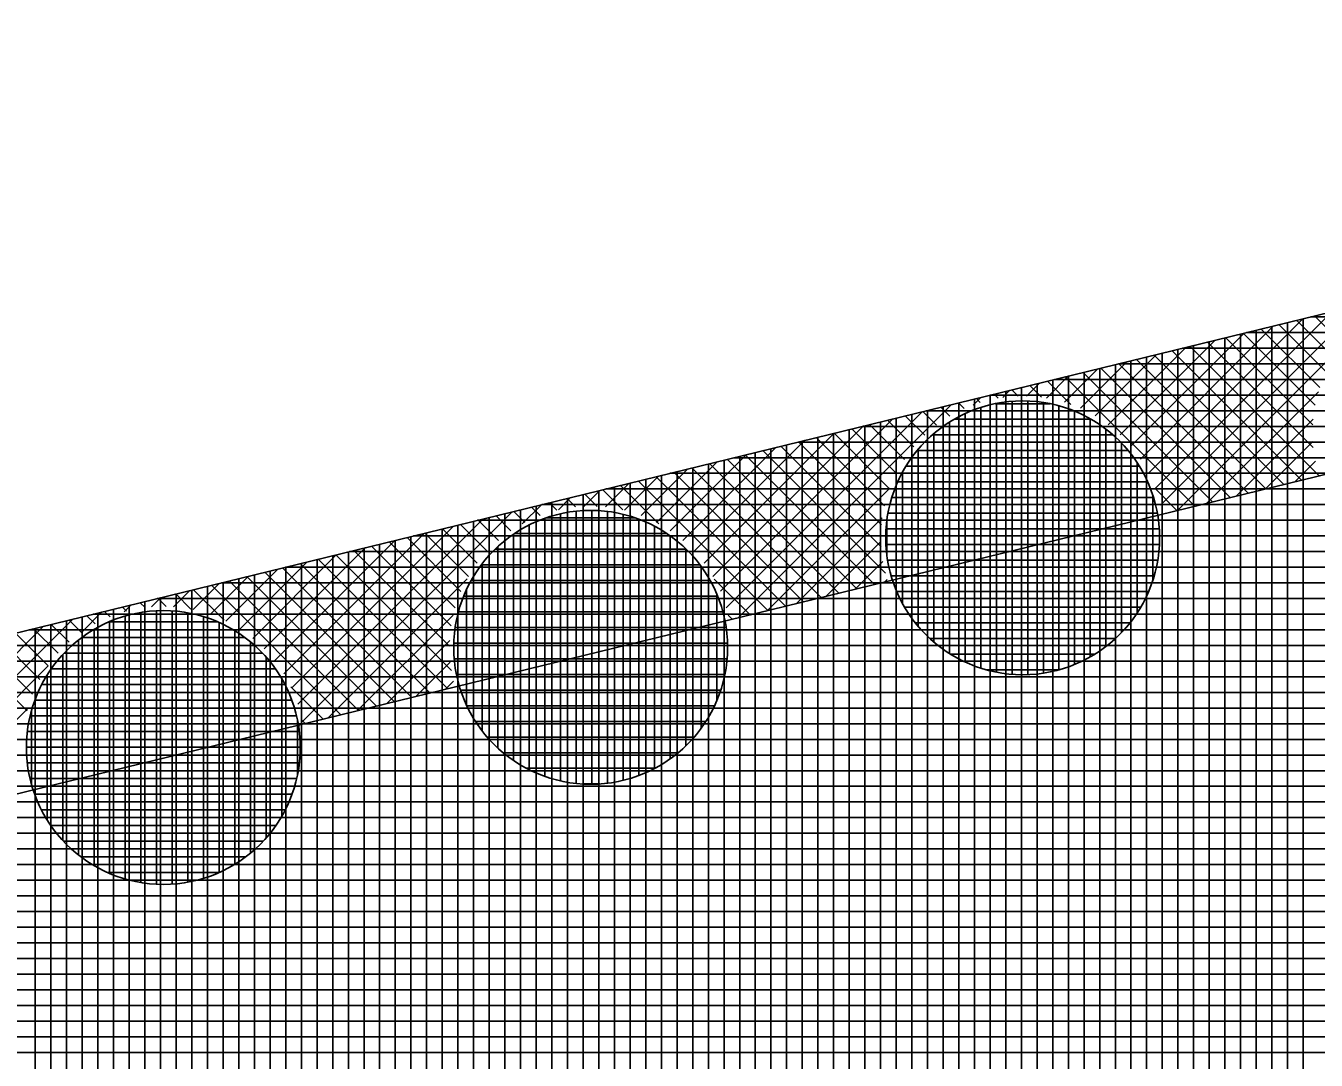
# Model space of a CAD drawing. Extents: x -565346 to -564154, y -1097386 to -1095620.
# Drawn here: x -564442.99 to -564426.5, y -1095680.28 to -1095667.06 of the extents above; entities that cross this region are included whole.
import ezdxf

# ---------------------------------------------------------------- set-up
doc = ezdxf.new("R2010")
doc.units = 0
for name, color, linetype in [('Vrstva 13', 7, 'Continuous'), ('Vrstva 41', 7, 'Continuous'), ('Vrstva 42', 7, 'Continuous'), ('Vrstva 43', 7, 'Continuous'), ('Vrstva 44', 7, 'Continuous')]:
    doc.layers.add(name, color=color, linetype=linetype)

msp = doc.modelspace()

# ---------------------------------------------------------------- linework, layer by layer
at = {"layer": 'Vrstva 13'}
msp.add_line((-564454.33, -1095677.56), (-564394.52, -1095662.95), dxfattribs=at)
at = {"layer": 'Vrstva 41'}
for p, q in [((-564428.491, -1095673.187), (-564425.925, -1095670.621)), ((-564428.557, -1095672.971), (-564426.299, -1095670.713)), ((-564426.161, -1095671.134), (-564426.527, -1095670.768)), ((-564428.749, -1095672.597), (-564427.047, -1095670.896)), ((-564428.644, -1095672.775), (-564426.673, -1095670.804)), ((-564426.459, -1095671.685), (-564427.209, -1095670.935)), ((-564426.378, -1095671.483), (-564426.982, -1095670.879)), ((-564426.278, -1095671.3), (-564426.754, -1095670.824)), ((-564429.007, -1095672.289), (-564427.796, -1095671.078)), ((-564428.87, -1095672.435), (-564427.422, -1095670.987)), ((-564426.541, -1095672.452), (-564427.891, -1095671.102)), ((-564426.547, -1095672.162), (-564427.663, -1095671.046)), ((-564426.517, -1095671.91), (-564427.436, -1095670.991)), ((-564429.328, -1095672.045), (-564428.544, -1095671.261)), ((-564429.16, -1095672.16), (-564428.17, -1095671.17)), ((-564426.919, -1095672.922), (-564428.573, -1095671.268)), ((-564426.692, -1095672.866), (-564428.345, -1095671.213)), ((-564428.273, -1095673.253), (-564426.187, -1095671.167)), ((-564426.464, -1095672.811), (-564428.118, -1095671.157)), ((-564429.721, -1095671.872), (-564429.293, -1095671.444)), ((-564429.514, -1095671.948), (-564428.919, -1095671.353)), ((-564427.601, -1095673.088), (-564429.255, -1095671.435)), ((-564427.374, -1095673.033), (-564429.027, -1095671.379)), ((-564427.146, -1095672.977), (-564428.8, -1095671.324)), ((-564429.95, -1095671.818), (-564429.667, -1095671.536)), ((-564429.638, -1095671.9), (-564429.937, -1095671.601)), ((-564428.056, -1095673.2), (-564429.709, -1095671.546)), ((-564427.828, -1095673.144), (-564429.482, -1095671.49)), ((-564430.567, -1095671.82), (-564430.619, -1095671.768)), ((-564430.508, -1095671.81), (-564430.416, -1095671.718)), ((-564430.311, -1095671.793), (-564430.391, -1095671.712)), ((-564430.207, -1095671.792), (-564430.041, -1095671.627)), ((-564430.013, -1095671.808), (-564430.164, -1095671.657)), ((-564427.899, -1095673.161), (-564426.474, -1095671.737)), ((-564433.887, -1095674.624), (-564431.164, -1095671.901)), ((-564431.186, -1095672.049), (-564431.301, -1095671.935)), ((-564431.001, -1095671.951), (-564431.073, -1095671.879)), ((-564430.887, -1095671.907), (-564430.79, -1095671.81)), ((-564430.796, -1095671.874), (-564430.846, -1095671.823)), ((-564434.117, -1095674.288), (-564431.913, -1095672.084)), ((-564434.042, -1095674.497), (-564431.539, -1095671.993)), ((-564431.643, -1095672.441), (-564431.982, -1095672.101)), ((-564431.506, -1095672.294), (-564431.755, -1095672.046)), ((-564431.354, -1095672.164), (-564431.528, -1095671.99)), ((-564427.524, -1095673.07), (-564426.543, -1095672.089)), ((-564434.324, -1095673.929), (-564432.661, -1095672.267)), ((-564434.211, -1095674.099), (-564432.287, -1095672.175)), ((-564431.954, -1095672.978), (-564432.664, -1095672.268)), ((-564431.868, -1095672.781), (-564432.437, -1095672.212)), ((-564431.763, -1095672.603), (-564432.21, -1095672.157)), ((-564434.453, -1095673.775), (-564433.036, -1095672.358)), ((-564432.062, -1095673.719), (-564433.346, -1095672.434)), ((-564432.059, -1095673.438), (-564433.119, -1095672.379)), ((-564432.02, -1095673.195), (-564432.892, -1095672.323)), ((-564427.15, -1095672.978), (-564426.546, -1095672.374)), ((-564434.757, -1095673.514), (-564433.784, -1095672.541)), ((-564434.597, -1095673.637), (-564433.41, -1095672.45)), ((-564432.375, -1095674.255), (-564434.028, -1095672.601)), ((-564432.147, -1095674.199), (-564433.801, -1095672.545)), ((-564432.008, -1095674.055), (-564433.574, -1095672.49)), ((-564435.128, -1095673.32), (-564434.533, -1095672.724)), ((-564434.934, -1095673.408), (-564434.158, -1095672.633)), ((-564433.056, -1095674.421), (-564434.71, -1095672.767)), ((-564432.829, -1095674.366), (-564434.483, -1095672.712)), ((-564432.602, -1095674.31), (-564434.256, -1095672.656)), ((-564426.776, -1095672.887), (-564426.513, -1095672.624)), ((-564435.583, -1095673.208), (-564435.281, -1095672.907)), ((-564435.343, -1095673.252), (-564434.907, -1095672.815)), ((-564433.511, -1095674.532), (-564435.165, -1095672.878)), ((-564433.284, -1095674.477), (-564434.938, -1095672.823)), ((-564436.187, -1095673.247), (-564436.03, -1095673.09)), ((-564435.86, -1095673.203), (-564435.655, -1095672.998)), ((-564435.689, -1095673.202), (-564435.847, -1095673.045)), ((-564435.362, -1095673.247), (-564435.62, -1095672.99)), ((-564434.902, -1095673.424), (-564435.392, -1095672.934)), ((-564433.513, -1095674.533), (-564431.951, -1095672.971)), ((-564428.283, -1095673.255), (-564428.55, -1095672.988)), ((-564436.648, -1095673.425), (-564436.404, -1095673.181)), ((-564436.42, -1095673.32), (-564436.529, -1095673.212)), ((-564436.205, -1095673.252), (-564436.301, -1095673.156)), ((-564435.966, -1095673.209), (-564436.074, -1095673.101)), ((-564439.516, -1095675.728), (-564437.153, -1095673.364)), ((-564439.461, -1095675.955), (-564436.778, -1095673.273)), ((-564436.952, -1095673.637), (-564437.211, -1095673.378)), ((-564436.792, -1095673.514), (-564436.983, -1095673.323)), ((-564436.615, -1095673.408), (-564436.756, -1095673.267)), ((-564433.139, -1095674.441), (-564432.048, -1095673.35)), ((-564439.696, -1095675.342), (-564437.901, -1095673.547)), ((-564439.597, -1095675.526), (-564437.527, -1095673.455)), ((-564437.337, -1095674.1), (-564437.893, -1095673.545)), ((-564437.225, -1095673.93), (-564437.665, -1095673.489)), ((-564437.096, -1095673.776), (-564437.438, -1095673.434)), ((-564439.944, -1095675.024), (-564438.65, -1095673.73)), ((-564439.812, -1095675.175), (-564438.275, -1095673.638)), ((-564437.557, -1095674.729), (-564438.575, -1095673.711)), ((-564437.506, -1095674.497), (-564438.347, -1095673.656)), ((-564437.432, -1095674.289), (-564438.12, -1095673.6)), ((-564432.764, -1095674.35), (-564432.066, -1095673.651)), ((-564440.256, -1095674.77), (-564439.398, -1095673.913)), ((-564440.092, -1095674.889), (-564439.024, -1095673.821)), ((-564437.603, -1095675.532), (-564439.257, -1095673.878)), ((-564437.554, -1095675.298), (-564439.029, -1095673.822)), ((-564437.579, -1095674.99), (-564438.802, -1095673.767)), ((-564432.39, -1095674.258), (-564432.04, -1095673.908)), ((-564440.436, -1095674.668), (-564439.772, -1095674.004)), ((-564438.285, -1095675.698), (-564439.939, -1095674.045)), ((-564438.057, -1095675.643), (-564439.711, -1095673.989)), ((-564437.83, -1095675.587), (-564439.484, -1095673.933)), ((-564440.854, -1095674.519), (-564440.521, -1095674.187)), ((-564440.634, -1095674.583), (-564440.147, -1095674.095)), ((-564438.967, -1095675.865), (-564440.62, -1095674.211)), ((-564438.739, -1095675.81), (-564440.393, -1095674.156)), ((-564438.512, -1095675.754), (-564440.166, -1095674.1)), ((-564439.127, -1095675.904), (-564437.353, -1095674.13)), ((-564433.738, -1095674.588), (-564434.194, -1095674.132)), ((-564432.016, -1095674.167), (-564431.986, -1095674.137)), ((-564441.387, -1095674.487), (-564441.269, -1095674.37)), ((-564441.199, -1095674.481), (-564441.302, -1095674.378)), ((-564441.103, -1095674.486), (-564440.895, -1095674.278)), ((-564440.883, -1095674.514), (-564441.075, -1095674.322)), ((-564440.458, -1095674.656), (-564440.848, -1095674.267)), ((-564442.279, -1095674.814), (-564442.018, -1095674.552)), ((-564441.914, -1095674.614), (-564441.984, -1095674.544)), ((-564441.703, -1095674.543), (-564441.757, -1095674.489)), ((-564441.734, -1095674.552), (-564441.644, -1095674.461)), ((-564441.467, -1095674.496), (-564441.53, -1095674.433)), ((-564445.104, -1095677.073), (-564442.767, -1095674.735)), ((-564445.042, -1095677.294), (-564442.392, -1095674.644)), ((-564442.438, -1095674.939), (-564442.666, -1095674.711)), ((-564442.28, -1095674.814), (-564442.439, -1095674.655)), ((-564442.106, -1095674.705), (-564442.212, -1095674.6)), ((-564438.753, -1095675.813), (-564437.531, -1095674.591)), ((-564433.966, -1095674.643), (-564434.017, -1095674.592)), ((-564442.813, -1095675.413), (-564443.348, -1095674.877)), ((-564442.704, -1095675.239), (-564443.121, -1095674.822)), ((-564442.58, -1095675.08), (-564442.894, -1095674.766)), ((-564442.975, -1095675.816), (-564443.803, -1095674.989)), ((-564442.904, -1095675.604), (-564443.576, -1095674.933)), ((-564438.379, -1095675.721), (-564437.575, -1095674.918)), ((-564444.741, -1095677.276), (-564442.704, -1095675.239)), ((-564438.004, -1095675.63), (-564437.57, -1095675.195)), ((-564439.194, -1095675.921), (-564439.606, -1095675.508)), ((-564437.63, -1095675.539), (-564437.526, -1095675.435)), ((-564444.367, -1095677.184), (-564442.966, -1095675.784)), ((-564439.421, -1095675.976), (-564439.464, -1095675.933))]:
    msp.add_line(p, q, dxfattribs=at)
at = {"layer": 'Vrstva 42'}
msp.add_lwpolyline([(-564707.989, -1095755.399), (-564707.577, -1095757.356), (-564692.663, -1095754.203), (-564630.833, -1095733.073), (-564590.007, -1095716.981), (-564573.006, -1095706.742), (-564516.181, -1095692.846), (-564453.911, -1095679.516), (-564393.952, -1095664.868), (-564326.83, -1095645.13), (-564326.21, -1095642.73), (-564394.52, -1095662.95), (-564454.33, -1095677.56), (-564516.6, -1095690.89), (-564574.04, -1095705.03), (-564590.74, -1095715.12), (-564631.48, -1095731.18), (-564693.31, -1095752.31)], close=True, dxfattribs=at)
at = {"layer": 'Vrstva 43'}
for p, q in [((-564355.444, -1095670.78), (-564426.574, -1095670.78)), ((-564427.27, -1095670.95), (-564427.27, -1095689.958)), ((-564427.07, -1095670.901), (-564427.07, -1095689.906)), ((-564426.87, -1095670.852), (-564426.87, -1095689.853)), ((-564426.67, -1095670.803), (-564426.67, -1095689.801)), ((-564427.87, -1095671.097), (-564427.87, -1095690.115)), ((-564427.67, -1095671.048), (-564427.67, -1095690.063)), ((-564427.47, -1095670.999), (-564427.47, -1095690.01)), ((-564356.046, -1095670.98), (-564427.393, -1095670.98)), ((-564428.47, -1095671.243), (-564428.47, -1095690.272)), ((-564428.27, -1095671.194), (-564428.27, -1095690.22)), ((-564356.647, -1095671.18), (-564428.212, -1095671.18)), ((-564428.07, -1095671.145), (-564428.07, -1095690.167)), ((-564429.27, -1095671.439), (-564429.27, -1095690.481)), ((-564429.07, -1095671.39), (-564429.07, -1095690.429)), ((-564357.249, -1095671.38), (-564429.03, -1095671.38)), ((-564428.87, -1095671.341), (-564428.87, -1095690.377)), ((-564428.67, -1095671.292), (-564428.67, -1095690.324)), ((-564429.87, -1095671.585), (-564429.87, -1095690.638)), ((-564357.851, -1095671.58), (-564429.849, -1095671.58)), ((-564429.67, -1095671.536), (-564429.67, -1095690.586)), ((-564429.47, -1095671.487), (-564429.47, -1095690.533)), ((-564430.47, -1095671.732), (-564430.47, -1095690.795)), ((-564430.27, -1095671.683), (-564430.27, -1095690.743)), ((-564430.07, -1095671.634), (-564430.07, -1095690.69)), ((-564431.27, -1095671.927), (-564431.27, -1095691.004)), ((-564431.07, -1095671.878), (-564431.07, -1095690.952)), ((-564430.87, -1095671.829), (-564430.87, -1095690.9)), ((-564430.67, -1095671.78), (-564430.67, -1095690.847)), ((-564358.453, -1095671.78), (-564430.668, -1095671.78)), ((-564431.87, -1095672.074), (-564431.87, -1095691.161)), ((-564431.67, -1095672.025), (-564431.67, -1095691.109)), ((-564359.054, -1095671.98), (-564431.487, -1095671.98)), ((-564431.47, -1095671.976), (-564431.47, -1095691.056)), ((-564432.67, -1095672.269), (-564432.67, -1095691.37)), ((-564432.47, -1095672.22), (-564432.47, -1095691.318)), ((-564359.656, -1095672.18), (-564432.306, -1095672.18)), ((-564432.27, -1095672.171), (-564432.27, -1095691.266)), ((-564432.07, -1095672.122), (-564432.07, -1095691.213)), ((-564433.27, -1095672.416), (-564433.27, -1095691.527)), ((-564360.258, -1095672.38), (-564433.124, -1095672.38)), ((-564433.07, -1095672.367), (-564433.07, -1095691.475)), ((-564432.87, -1095672.318), (-564432.87, -1095691.423)), ((-564360.86, -1095672.58), (-564433.943, -1095672.58)), ((-564433.87, -1095672.562), (-564433.87, -1095691.684)), ((-564433.67, -1095672.513), (-564433.67, -1095691.632)), ((-564433.47, -1095672.464), (-564433.47, -1095691.579)), ((-564434.67, -1095672.758), (-564434.67, -1095691.893)), ((-564434.47, -1095672.709), (-564434.47, -1095691.841)), ((-564434.27, -1095672.66), (-564434.27, -1095691.789)), ((-564434.07, -1095672.611), (-564434.07, -1095691.736)), ((-564435.27, -1095672.904), (-564435.27, -1095692.05)), ((-564435.07, -1095672.855), (-564435.07, -1095691.998)), ((-564434.87, -1095672.806), (-564434.87, -1095691.946)), ((-564361.584, -1095672.78), (-564434.762, -1095672.78)), ((-564435.87, -1095673.051), (-564435.87, -1095692.207)), ((-564435.67, -1095673.002), (-564435.67, -1095692.155)), ((-564362.348, -1095672.98), (-564435.581, -1095672.98)), ((-564435.47, -1095672.953), (-564435.47, -1095692.103)), ((-564436.67, -1095673.246), (-564436.67, -1095692.416)), ((-564436.47, -1095673.197), (-564436.47, -1095692.364)), ((-564363.113, -1095673.18), (-564436.399, -1095673.18)), ((-564436.27, -1095673.148), (-564436.27, -1095692.312)), ((-564436.07, -1095673.1), (-564436.07, -1095692.259)), ((-564437.27, -1095673.393), (-564437.27, -1095692.573)), ((-564363.878, -1095673.38), (-564437.218, -1095673.38)), ((-564437.07, -1095673.344), (-564437.07, -1095692.521)), ((-564436.87, -1095673.295), (-564436.87, -1095692.469)), ((-564438.07, -1095673.588), (-564438.07, -1095692.782)), ((-564364.643, -1095673.58), (-564438.037, -1095673.58)), ((-564437.87, -1095673.539), (-564437.87, -1095692.73)), ((-564437.67, -1095673.49), (-564437.67, -1095692.678)), ((-564437.47, -1095673.442), (-564437.47, -1095692.626)), ((-564438.67, -1095673.735), (-564438.67, -1095692.939)), ((-564438.47, -1095673.686), (-564438.47, -1095692.887)), ((-564438.27, -1095673.637), (-564438.27, -1095692.835)), ((-564439.27, -1095673.881), (-564439.27, -1095693.096)), ((-564439.07, -1095673.832), (-564439.07, -1095693.044)), ((-564438.87, -1095673.784), (-564438.87, -1095692.992)), ((-564365.407, -1095673.78), (-564438.856, -1095673.78)), ((-564440.07, -1095674.077), (-564440.07, -1095693.305)), ((-564439.87, -1095674.028), (-564439.87, -1095693.253)), ((-564366.172, -1095673.98), (-564439.674, -1095673.98)), ((-564439.67, -1095673.979), (-564439.67, -1095693.201)), ((-564439.47, -1095673.93), (-564439.47, -1095693.149)), ((-564440.67, -1095674.223), (-564440.67, -1095693.462)), ((-564366.937, -1095674.18), (-564440.493, -1095674.18)), ((-564440.47, -1095674.174), (-564440.47, -1095693.41)), ((-564440.27, -1095674.126), (-564440.27, -1095693.358)), ((-564367.702, -1095674.38), (-564441.312, -1095674.38)), ((-564441.27, -1095674.37), (-564441.27, -1095693.619)), ((-564441.07, -1095674.321), (-564441.07, -1095693.567)), ((-564440.87, -1095674.272), (-564440.87, -1095693.515)), ((-564368.467, -1095674.58), (-564442.131, -1095674.58)), ((-564442.07, -1095674.565), (-564442.07, -1095693.829)), ((-564441.87, -1095674.516), (-564441.87, -1095693.776)), ((-564441.67, -1095674.467), (-564441.67, -1095693.724)), ((-564441.47, -1095674.419), (-564441.47, -1095693.672)), ((-564442.67, -1095674.712), (-564442.67, -1095693.985)), ((-564442.47, -1095674.663), (-564442.47, -1095693.933)), ((-564442.27, -1095674.614), (-564442.27, -1095693.881)), ((-564369.231, -1095674.78), (-564442.949, -1095674.78)), ((-564442.87, -1095674.761), (-564442.87, -1095694.038)), ((-564369.996, -1095674.98), (-564443.768, -1095674.98)), ((-564370.761, -1095675.18), (-564444.587, -1095675.18)), ((-564371.526, -1095675.38), (-564445.406, -1095675.38)), ((-564372.29, -1095675.58), (-564446.224, -1095675.58)), ((-564373.055, -1095675.78), (-564447.043, -1095675.78)), ((-564373.82, -1095675.98), (-564447.862, -1095675.98)), ((-564374.585, -1095676.18), (-564448.681, -1095676.18)), ((-564375.349, -1095676.38), (-564449.499, -1095676.38)), ((-564376.114, -1095676.58), (-564450.318, -1095676.58)), ((-564376.879, -1095676.78), (-564451.137, -1095676.78)), ((-564377.644, -1095676.98), (-564451.956, -1095676.98)), ((-564378.409, -1095677.18), (-564452.774, -1095677.18)), ((-564379.173, -1095677.38), (-564453.593, -1095677.38)), ((-564379.938, -1095677.58), (-564454.423, -1095677.58)), ((-564380.703, -1095677.78), (-564455.358, -1095677.78)), ((-564381.468, -1095677.98), (-564456.292, -1095677.98)), ((-564382.232, -1095678.18), (-564457.226, -1095678.18)), ((-564382.997, -1095678.38), (-564458.161, -1095678.38)), ((-564383.762, -1095678.58), (-564459.095, -1095678.58)), ((-564384.527, -1095678.78), (-564460.029, -1095678.78)), ((-564385.291, -1095678.98), (-564460.963, -1095678.98)), ((-564386.056, -1095679.18), (-564461.898, -1095679.18)), ((-564386.821, -1095679.38), (-564462.832, -1095679.38)), ((-564387.586, -1095679.58), (-564463.766, -1095679.58)), ((-564388.351, -1095679.78), (-564464.701, -1095679.78)), ((-564389.115, -1095679.98), (-564465.635, -1095679.98)), ((-564389.88, -1095680.18), (-564466.569, -1095680.18))]:
    msp.add_line(p, q, dxfattribs=at)
msp.add_lwpolyline([(-564584.17, -1095730.99), (-564361.01, -1095672.63), (-564329.81, -1095662.26), (-564326.21, -1095642.73), (-564394.52, -1095662.95), (-564454.33, -1095677.56), (-564516.6, -1095690.89), (-564574.04, -1095705.03), (-564590.74, -1095715.12), (-564631.48, -1095731.18), (-564693.31, -1095752.31), (-564772.2, -1095768.91), (-564879.81, -1095788.15), (-565039.47, -1095811.86), (-565040.85, -1095849.94), (-565025.81, -1095848.33), (-565025.24, -1095824.91), (-564877.52, -1095802.97), (-564694, -1095767.75), (-564603.8, -1095739.23), (-564594.74, -1095734.52)], close=True, dxfattribs=at)
at = {"layer": 'Vrstva 44'}
for p, q in [((-564430.79, -1095671.94), (-564430.79, -1095675.268)), ((-564429.902, -1095671.89), (-564430.6, -1095671.89)), ((-564430.59, -1095671.888), (-564430.59, -1095675.32)), ((-564430.39, -1095671.86), (-564430.39, -1095675.347)), ((-564430.19, -1095671.857), (-564430.19, -1095675.351)), ((-564429.99, -1095671.876), (-564429.99, -1095675.333)), ((-564429.79, -1095671.919), (-564429.79, -1095675.291)), ((-564429.38, -1095672.09), (-564431.128, -1095672.09)), ((-564430.99, -1095672.018), (-564430.99, -1095675.19)), ((-564429.59, -1095671.986), (-564429.59, -1095675.221)), ((-564429.39, -1095672.084), (-564429.39, -1095675.124)), ((-564431.19, -1095672.126), (-564431.19, -1095675.082)), ((-564429.19, -1095672.217), (-564429.19, -1095674.992)), ((-564429.101, -1095672.29), (-564431.407, -1095672.29)), ((-564431.39, -1095672.275), (-564431.39, -1095674.933)), ((-564428.99, -1095672.396), (-564428.99, -1095674.812)), ((-564428.905, -1095672.49), (-564431.601, -1095672.49)), ((-564431.59, -1095672.476), (-564431.59, -1095674.734)), ((-564428.764, -1095672.69), (-564431.745, -1095672.69)), ((-564428.79, -1095672.648), (-564428.79, -1095674.559)), ((-564428.657, -1095672.89), (-564431.851, -1095672.89)), ((-564431.79, -1095672.769), (-564431.79, -1095674.44)), ((-564428.582, -1095673.09), (-564431.925, -1095673.09)), ((-564428.59, -1095673.063), (-564428.59, -1095674.139)), ((-564435.76, -1095673.255), (-564435.76, -1095676.752)), ((-564436.36, -1095673.357), (-564436.36, -1095676.651)), ((-564435.208, -1095673.35), (-564436.34, -1095673.35)), ((-564436.16, -1095673.299), (-564436.16, -1095676.711)), ((-564435.96, -1095673.265), (-564435.96, -1095676.743)), ((-564435.56, -1095673.268), (-564435.56, -1095676.739)), ((-564435.36, -1095673.306), (-564435.36, -1095676.703)), ((-564435.16, -1095673.367), (-564435.16, -1095676.642)), ((-564431.99, -1095673.396), (-564431.99, -1095673.819)), ((-564428.535, -1095673.29), (-564431.974, -1095673.29)), ((-564436.76, -1095673.56), (-564436.76, -1095676.448)), ((-564434.801, -1095673.55), (-564436.745, -1095673.55)), ((-564436.56, -1095673.441), (-564436.56, -1095676.567)), ((-564434.96, -1095673.456), (-564434.96, -1095676.551)), ((-564434.76, -1095673.58), (-564434.76, -1095676.428)), ((-564428.51, -1095673.49), (-564432, -1095673.49)), ((-564434.554, -1095673.75), (-564436.993, -1095673.75)), ((-564436.96, -1095673.718), (-564436.96, -1095676.289)), ((-564434.56, -1095673.745), (-564434.56, -1095676.262)), ((-564428.508, -1095673.69), (-564432.001, -1095673.69)), ((-564428.528, -1095673.89), (-564431.979, -1095673.89)), ((-564434.38, -1095673.95), (-564437.17, -1095673.95)), ((-564437.16, -1095673.938), (-564437.16, -1095676.069)), ((-564434.36, -1095673.976), (-564434.36, -1095676.033)), ((-564434.247, -1095674.15), (-564437.3, -1095674.15)), ((-564428.574, -1095674.09), (-564431.933, -1095674.09)), ((-564434.153, -1095674.35), (-564437.395, -1095674.35)), ((-564437.36, -1095674.264), (-564437.36, -1095675.742)), ((-564434.16, -1095674.331), (-564434.16, -1095675.675)), ((-564428.646, -1095674.29), (-564431.863, -1095674.29)), ((-564441.52, -1095674.558), (-564441.52, -1095678.009)), ((-564441.32, -1095674.538), (-564441.32, -1095678.031)), ((-564441.12, -1095674.54), (-564441.12, -1095678.03)), ((-564440.92, -1095674.564), (-564440.92, -1095678.004)), ((-564434.086, -1095674.55), (-564437.463, -1095674.55)), ((-564428.746, -1095674.49), (-564431.762, -1095674.49)), ((-564440.537, -1095674.68), (-564441.929, -1095674.68)), ((-564441.92, -1095674.676), (-564441.92, -1095677.893)), ((-564441.72, -1095674.603), (-564441.72, -1095677.965)), ((-564440.72, -1095674.611), (-564440.72, -1095677.955)), ((-564440.52, -1095674.688), (-564440.52, -1095677.88)), ((-564428.884, -1095674.69), (-564431.624, -1095674.69)), ((-564440.193, -1095674.88), (-564442.277, -1095674.88)), ((-564442.12, -1095674.777), (-564442.12, -1095677.791)), ((-564440.32, -1095674.794), (-564440.32, -1095677.776)), ((-564434.044, -1095674.75), (-564437.505, -1095674.75)), ((-564429.068, -1095674.89), (-564431.439, -1095674.89)), ((-564442.32, -1095674.913), (-564442.32, -1095677.656)), ((-564440.12, -1095674.935), (-564440.12, -1095677.631)), ((-564434.025, -1095674.95), (-564437.522, -1095674.95)), ((-564442.52, -1095675.099), (-564442.52, -1095677.468)), ((-564439.967, -1095675.08), (-564442.502, -1095675.08)), ((-564439.92, -1095675.131), (-564439.92, -1095677.438)), ((-564434.031, -1095675.15), (-564437.516, -1095675.15)), ((-564429.331, -1095675.09), (-564431.176, -1095675.09)), ((-564442.72, -1095675.362), (-564442.72, -1095677.205)), ((-564439.802, -1095675.28), (-564442.666, -1095675.28)), ((-564434.061, -1095675.35), (-564437.488, -1095675.35)), ((-564429.788, -1095675.29), (-564430.72, -1095675.29)), ((-564439.682, -1095675.48), (-564442.786, -1095675.48)), ((-564439.72, -1095675.409), (-564439.72, -1095677.158)), ((-564434.114, -1095675.55), (-564437.436, -1095675.55)), ((-564439.594, -1095675.68), (-564442.876, -1095675.68)), ((-564439.533, -1095675.88), (-564442.936, -1095675.88)), ((-564442.92, -1095675.82), (-564442.92, -1095676.747)), ((-564434.192, -1095675.75), (-564437.356, -1095675.75)), ((-564439.52, -1095675.938), (-564439.52, -1095676.627)), ((-564434.304, -1095675.95), (-564437.244, -1095675.95)), ((-564439.497, -1095676.08), (-564442.97, -1095676.08)), ((-564434.454, -1095676.15), (-564437.096, -1095676.15)), ((-564439.486, -1095676.28), (-564442.982, -1095676.28)), ((-564434.659, -1095676.35), (-564436.89, -1095676.35)), ((-564439.497, -1095676.48), (-564442.972, -1095676.48)), ((-564434.958, -1095676.55), (-564436.593, -1095676.55)), ((-564439.531, -1095676.68), (-564442.938, -1095676.68)), ((-564439.589, -1095676.88), (-564442.878, -1095676.88)), ((-564435.656, -1095676.75), (-564435.867, -1095676.75)), ((-564439.677, -1095677.08), (-564442.79, -1095677.08)), ((-564439.798, -1095677.28), (-564442.672, -1095677.28)), ((-564439.958, -1095677.48), (-564442.509, -1095677.48)), ((-564440.18, -1095677.68), (-564442.287, -1095677.68)), ((-564440.521, -1095677.88), (-564441.947, -1095677.88))]:
    msp.add_line(p, q, dxfattribs=at)
for centre in [(-564430.254, -1095673.604), (-564435.774, -1095675.004), (-564441.234, -1095676.284)]:
    msp.add_circle(centre, 1.75, dxfattribs=at)

doc.saveas('drawing.dxf')
